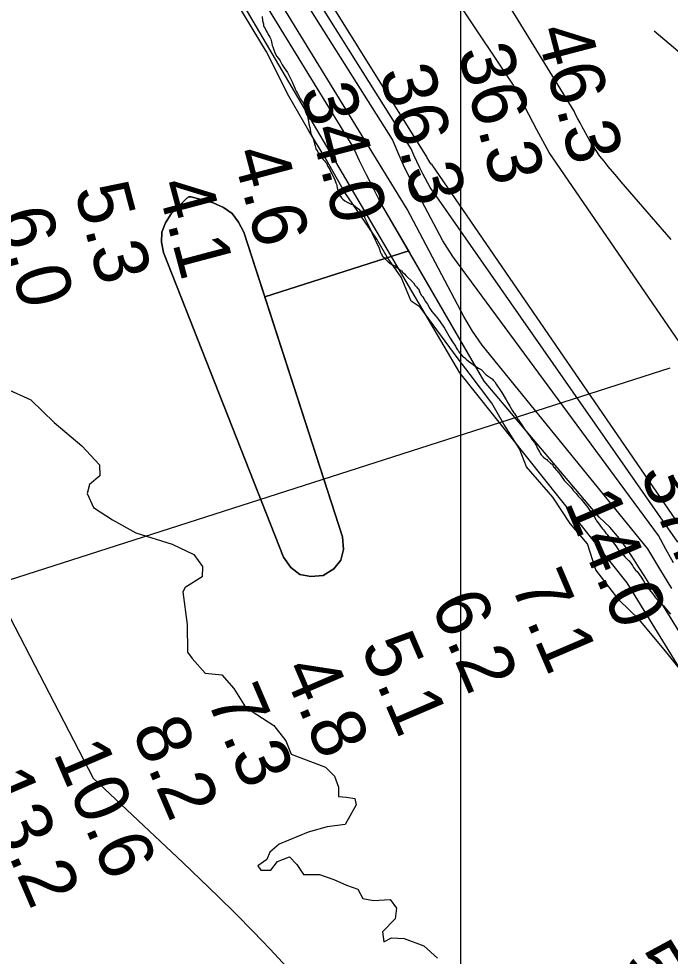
# Model space of a CAD drawing. Extents: x 3263578 to 3301413, y 764927 to 798602.
# Drawn here: x 3280288 to 3281091, y 790507 to 791661 of the extents above; entities that cross this region are included whole.
import ezdxf

# ---------------------------------------------------------------- set-up
doc = ezdxf.new("R2010")
doc.units = 0
for name, color, linetype in [('V-GRID-MAJR', 7, 'Continuous'), ('V-RIVR-EDGE', 7, 'Continuous'), ('V-RIVR-RANG', 7, 'Continuous'), ('V-ROAD-CNTR', 7, 'Continuous'), ('V-SITE-VEGE', 7, 'Continuous'), ('V-TOPO-DPTH', 7, 'Continuous'), ('V-TOPO-MAJR', 7, 'Continuous'), ('V-TOPO-MINR', 7, 'Continuous'), ('V-TOPO-WATR', 7, 'Continuous'), ('V-UTIL-LINE', 7, 'Continuous')]:
    doc.layers.add(name, color=color, linetype=linetype)

msp = doc.modelspace()

# ---------------------------------------------------------------- linework, layer by layer
at = {"layer": 'V-GRID-MAJR'}
msp.add_spline([(3280833.3, 775830.4), (3280833.3, 781889.1), (3280833.3, 787951.1), (3280833.3, 794013.2), (3280833.3, 794016.5)], degree=3, dxfattribs=at)
at = {"layer": 'V-RIVR-EDGE'}
for points in [[(3281115.7, 790844.7), (3281087.5, 790880), (3281052.8, 790921.4), (3281028.1, 790945.3), (3280999.5, 790982.4), (3280989.1, 791014.5), (3280967.9, 791039.8), (3280946.3, 791072), (3280914.2, 791109.5), (3280905.5, 791131.7), (3280886.1, 791162.2), (3280871.3, 791187.8), (3280844.5, 791223.1), (3280829.8, 791242.7), (3280783, 791306.3), (3280771.7, 791313.7), (3280759.6, 791343.3), (3280742.3, 791367.7), (3280729.7, 791389.9), (3280690.3, 791447.4), (3280666.9, 791489.1), (3280645.7, 791523.5), (3280621, 791566.2), (3280593.8, 791620.6), (3280557, 791681.1)], [(3280272.4, 791205.8), (3280303.2, 791191.8), (3280331.8, 791164), (3280366.1, 791135.2), (3280387.8, 791112.1), (3280388.2, 791098.2), (3280375.6, 791087.8), (3280372.5, 791076.5), (3280380.3, 791059.5), (3280403.7, 791044.2), (3280432.4, 791028.1), (3280477.5, 791014.1), (3280504, 791001.4), (3280514.8, 790986.6), (3280514.4, 790974), (3280493.5, 790961), (3280490.4, 790955.4), (3280496, 790915.4), (3280496.3, 790881), (3280502, 790873.2), (3280518, 790855.3), (3280538.4, 790853.1), (3280553.2, 790836.5), (3280567.9, 790813.5), (3280602.6, 790790.8), (3280617.3, 790772), (3280623.8, 790755.5), (3280666.4, 790739.3), (3280677.6, 790728.4), (3280682.4, 790714.9), (3280682.4, 790703.2), (3280692.4, 790702.7), (3280702.4, 790701), (3280704.1, 790693.2), (3280690.5, 790668.8), (3280668.4, 790665.9), (3280644.9, 790659.4), (3280609.2, 790644.7), (3280597.9, 790634.7), (3280593.9, 790625.6), (3280583, 790617.8), (3280586.5, 790612.6), (3280599.1, 790612.6), (3280607, 790623.4), (3280621.8, 790629), (3280630.9, 790619.4), (3280639.1, 790607.2), (3280659.1, 790607.2), (3280676.5, 790601.1), (3280692.1, 790594.1), (3280706, 790589.3), (3280712.5, 790577.5), (3280725.5, 790575.3), (3280745.9, 790576.6), (3280753.7, 790565.7), (3280752, 790552.6), (3280736.7, 790536.6), (3280738.4, 790524.4), (3280747.6, 790529.2), (3280763.2, 790528.3), (3280787.5, 790519.5), (3280804.5, 790504.3)]]:
    msp.add_lwpolyline(points, dxfattribs=at)
at = {"layer": 'V-ROAD-CNTR'}
msp.add_lwpolyline([(3281071.3, 791646.5), (3281137.7, 791590.7), (3281148.9, 791583.7)], dxfattribs=at)
at = {"layer": 'V-SITE-VEGE'}
for p, q in [((3280588.2, 791664.2), (3280588.8, 791658.8)), ((3280588.8, 791658.8), (3280589.7, 791655.3)), ((3280589.7, 791655.3), (3280590, 791653)), ((3280590, 791653), (3280590.9, 791651.1)), ((3280590.9, 791651.1), (3280591.9, 791649.5)), ((3280591.9, 791649.5), (3280593.1, 791646.6)), ((3280593.1, 791646.6), (3280594.4, 791644.7)), ((3280594.4, 791644.7), (3280596.6, 791640.9)), ((3280596.6, 791640.9), (3280597.5, 791638.9)), ((3280597.5, 791638.9), (3280598.2, 791638)), ((3280598.2, 791638), (3280598.8, 791636.4)), ((3280598.8, 791636.4), (3280599.7, 791633.2)), ((3280599.7, 791633.2), (3280600, 791631)), ((3280600, 791631), (3280600.6, 791628.7)), ((3280600.6, 791628.7), (3280601.6, 791626.8)), ((3280601.6, 791626.8), (3280602.5, 791623.3)), ((3280602.5, 791623.3), (3280604, 791619.8)), ((3280604, 791619.8), (3280604.3, 791618.5)), ((3280604.3, 791618.5), (3280606.5, 791615)), ((3280606.5, 791615), (3280608.7, 791612.1)), ((3280608.7, 791612.1), (3280610.3, 791609.5)), ((3280610.3, 791609.5), (3280612.8, 791604.7)), ((3280612.8, 791604.7), (3280615.3, 791600.9)), ((3280615.3, 791600.9), (3280619.4, 791595.1)), ((3280619.4, 791595.1), (3280625.4, 791583.6)), ((3280625.4, 791583.6), (3280627.2, 791578.8)), ((3280627.2, 791578.8), (3280628.5, 791575.9)), ((3280628.5, 791575.9), (3280629.1, 791574.9)), ((3280629.1, 791574.9), (3280630, 791572.4)), ((3280630, 791572.4), (3280631.3, 791570.1)), ((3280631.3, 791570.1), (3280633.2, 791567.3)), ((3280633.2, 791567.3), (3280635.7, 791562.4)), ((3280635.7, 791562.4), (3280636.6, 791560.8)), ((3280636.6, 791560.8), (3280637.9, 791559.2)), ((3280637.9, 791559.2), (3280638.2, 791558.3)), ((3280638.2, 791558.3), (3280639.4, 791556.7)), ((3280639.4, 791556.7), (3280640.4, 791554.8)), ((3280640.4, 791554.8), (3280642.2, 791549.6)), ((3280642.2, 791549.6), (3280643.5, 791545.2)), ((3280643.5, 791545.2), (3280645, 791537.5)), ((3280645, 791537.5), (3280645.6, 791532.1)), ((3280645.6, 791532.1), (3280646.8, 791527.3)), ((3280646.8, 791527.3), (3280648.3, 791520.3)), ((3280648.3, 791520.3), (3280649.9, 791516.4)), ((3280649.9, 791516.4), (3280651.2, 791513.9)), ((3280651.2, 791513.9), (3280651.8, 791511)), ((3280651.8, 791511), (3280652.7, 791507.5)), ((3280652.7, 791507.5), (3280653.6, 791504.9)), ((3280653.6, 791504.9), (3280654.2, 791501.8)), ((3280654.2, 791501.8), (3280654.9, 791500.5)), ((3280654.9, 791500.5), (3280656.4, 791498.5)), ((3280656.4, 791498.5), (3280656.7, 791497.3)), ((3280656.7, 791497.3), (3280657.7, 791496.3)), ((3280657.7, 791496.3), (3280659.3, 791494.1)), ((3280659.3, 791494.1), (3280660.5, 791492.5)), ((3280660.5, 791492.5), (3280661.1, 791491.2)), ((3280661.1, 791491.2), (3280663.3, 791488)), ((3280663.3, 791488), (3280664.9, 791486.4)), ((3280664.9, 791486.4), (3280666.2, 791484.8)), ((3280666.2, 791484.8), (3280667.4, 791483.5)), ((3280667.4, 791483.5), (3280669.3, 791479.6)), ((3280669.3, 791479.6), (3280671.5, 791475.8)), ((3280671.5, 791475.8), (3280672.4, 791473.2)), ((3280672.4, 791473.2), (3280674, 791470.7)), ((3280674, 791470.7), (3280677.8, 791463)), ((3280677.8, 791463), (3280679, 791459.2)), ((3280679, 791459.2), (3280679.9, 791457.6)), ((3280679.9, 791457.6), (3280680.2, 791456)), ((3280680.2, 791456), (3280680.5, 791453.1)), ((3280680.5, 791453.1), (3280681.2, 791451.8)), ((3280681.2, 791451.8), (3280681.5, 791449.9)), ((3280681.5, 791449.9), (3280682.1, 791448.3)), ((3280682.1, 791448.3), (3280682.4, 791446.1)), ((3280682.4, 791446.1), (3280683.3, 791444.1)), ((3280683.3, 791444.1), (3280684.6, 791442.9)), ((3280684.6, 791442.9), (3280686.2, 791440.9)), ((3280686.2, 791440.9), (3280687.7, 791439.3)), ((3280687.7, 791439.3), (3280690.3, 791437.1)), ((3280690.3, 791437.1), (3280693.7, 791435.1)), ((3280693.7, 791435.1), (3280694.7, 791434.5)), ((3280694.7, 791434.5), (3280696.3, 791433.8)), ((3280696.3, 791433.8), (3280697.9, 791432.9)), ((3280697.9, 791432.9), (3280699.8, 791432.5)), ((3280699.8, 791432.5), (3280702.6, 791430.9)), ((3280702.6, 791430.9), (3280703.9, 791429.6)), ((3280703.9, 791429.6), (3280705.8, 791428.3)), ((3280705.8, 791428.3), (3280707.4, 791426.7)), ((3280707.4, 791426.7), (3280708.9, 791424.8)), ((3280708.9, 791424.8), (3280712.1, 791421.6)), ((3280712.1, 791421.6), (3280712.4, 791420.6)), ((3280712.4, 791420.6), (3280714, 791418.1)), ((3280714, 791418.1), (3280714.6, 791415.8)), ((3280714.6, 791415.8), (3280718.7, 791407.5)), ((3280718.7, 791407.5), (3280723, 791398.9)), ((3280723, 791398.9), (3280724.6, 791394.7)), ((3280724.6, 791394.7), (3280725.5, 791393.4)), ((3280725.5, 791393.4), (3280726.5, 791391.5)), ((3280726.5, 791391.5), (3280727.1, 791390.5)), ((3280727.1, 791390.5), (3280727.7, 791389.3)), ((3280727.7, 791389.3), (3280728.7, 791386.7)), ((3280728.7, 791386.7), (3280732.4, 791378.7)), ((3280732.4, 791378.7), (3280733.6, 791374.9)), ((3280733.6, 791374.9), (3280734.3, 791373.3)), ((3280734.3, 791373.3), (3280735.2, 791372)), ((3280735.2, 791372), (3280736.1, 791369.4)), ((3280736.1, 791369.4), (3280737.4, 791368.1)), ((3280737.4, 791368.1), (3280739, 791366.9)), ((3280739, 791366.9), (3280740.2, 791365.2)), ((3280740.2, 791365.2), (3280743.4, 791362)), ((3280743.4, 791362), (3280745.6, 791360.4)), ((3280745.6, 791360.4), (3280748.1, 791358.8)), ((3280748.1, 791358.8), (3280752, 791356.9)), ((3280752, 791356.9), (3280752.6, 791355.9)), ((3280752.6, 791355.9), (3280754.8, 791354.6)), ((3280754.8, 791354.6), (3280756.4, 791353.9)), ((3280756.4, 791353.9), (3280757.6, 791352.7)), ((3280757.6, 791352.7), (3280759.2, 791351.4)), ((3280759.2, 791351.4), (3280760.2, 791351)), ((3280760.2, 791351), (3280761.4, 791349.1)), ((3280761.4, 791349.1), (3280763.6, 791347.2)), ((3280763.6, 791347.2), (3280765.2, 791345.3)), ((3280765.2, 791345.3), (3280767.7, 791342.7)), ((3280767.7, 791342.7), (3280771.5, 791339.5)), ((3280771.5, 791339.5), (3280774.7, 791336.3)), ((3280774.7, 791336.3), (3280776.6, 791333.4)), ((3280776.6, 791333.4), (3280778.8, 791330.8)), ((3280778.8, 791330.8), (3280779.7, 791329.5)), ((3280779.7, 791329.5), (3280780.7, 791328.9)), ((3280780.7, 791328.9), (3280781.6, 791327.3)), ((3280781.6, 791327.3), (3280781.9, 791326)), ((3280781.9, 791326), (3280782.9, 791323.8)), ((3280782.9, 791323.8), (3280784.4, 791320.9)), ((3280784.4, 791320.9), (3280785.7, 791319.3)), ((3280785.7, 791319.3), (3280787.9, 791316.1)), ((3280787.9, 791316.1), (3280789.5, 791313.2)), ((3280789.5, 791313.2), (3280792, 791309.7)), ((3280792, 791309.7), (3280794.8, 791304.5)), ((3280794.8, 791304.5), (3280797.3, 791301)), ((3280797.3, 791301), (3280802.3, 791295.2)), ((3280802.3, 791295.2), (3280803.3, 791294.3)), ((3280803.3, 791294.3), (3280807.7, 791288.2)), ((3280807.7, 791288.2), (3280813, 791280.2)), ((3280813, 791280.2), (3280819.9, 791268)), ((3280819.9, 791268), (3280822.8, 791263.5)), ((3280822.8, 791263.5), (3280826.5, 791258.1)), ((3280826.5, 791258.1), (3280827.5, 791256.1)), ((3280827.5, 791256.1), (3280829, 791253.6)), ((3280829, 791253.6), (3280830, 791252.6)), ((3280830, 791252.6), (3280830.6, 791251)), ((3280830.6, 791251), (3280831.6, 791250)), ((3280831.6, 791250), (3280833.1, 791248.1)), ((3280833.1, 791248.1), (3280835.3, 791245.9)), ((3280835.3, 791245.9), (3280838.2, 791243.6)), ((3280838.2, 791243.6), (3280839.8, 791242)), ((3280839.8, 791242), (3280842.6, 791239.7)), ((3280842.6, 791239.7), (3280852.7, 791232.3)), ((3280852.7, 791232.3), (3280854.9, 791231)), ((3280854.9, 791231), (3280858.1, 791229.4)), ((3280858.1, 791229.4), (3280864.4, 791223)), ((3280864.4, 791223), (3280871.7, 791217.8)), ((3280871.7, 791217.8), (3280873.3, 791215.9)), ((3280873.3, 791215.9), (3280874.9, 791214.3)), ((3280874.9, 791214.3), (3280876.7, 791211.1)), ((3280876.7, 791211.1), (3280882.7, 791202.1)), ((3280882.7, 791202.1), (3280889, 791191.8)), ((3280889, 791191.8), (3280890.9, 791188.3)), ((3280890.9, 791188.3), (3280893.7, 791184.2)), ((3280893.7, 791184.2), (3280896.8, 791178.4)), ((3280896.8, 791178.4), (3280898.4, 791175.8)), ((3280898.4, 791175.8), (3280899.3, 791175.2)), ((3280899.3, 791175.2), (3280900.3, 791173.3)), ((3280900.3, 791173.3), (3280901.2, 791172)), ((3280901.2, 791172), (3280903.4, 791168.1)), ((3280903.4, 791168.1), (3280904.4, 791167.2)), ((3280904.4, 791167.2), (3280905.3, 791165.3)), ((3280905.3, 791165.3), (3280908.1, 791161.4)), ((3280908.1, 791161.4), (3280911.6, 791156)), ((3280911.6, 791156), (3280913.2, 791153.7)), ((3280913.2, 791153.7), (3280918.8, 791146)), ((3280918.8, 791146), (3280921, 791142.8)), ((3280921, 791142.8), (3280923.9, 791139.3)), ((3280923.9, 791139.3), (3280924.8, 791137.7)), ((3280924.8, 791137.7), (3280926.4, 791135.4)), ((3280926.4, 791135.4), (3280927.3, 791132.9)), ((3280927.3, 791132.9), (3280930.1, 791128.1)), ((3280930.1, 791128.1), (3280930.7, 791126.5)), ((3280930.7, 791126.5), (3280932.3, 791124.2)), ((3280932.3, 791124.2), (3280933.9, 791122.6)), ((3280933.9, 791122.6), (3280934.5, 791121.7)), ((3280934.5, 791121.7), (3280937.4, 791119.4)), ((3280937.4, 791119.4), (3280939, 791118.4)), ((3280939, 791118.4), (3280939.9, 791117.2)), ((3280939.9, 791117.2), (3280943.7, 791113.9)), ((3280943.7, 791113.9), (3280945, 791113.3)), ((3280945, 791113.3), (3280945.9, 791112.6)), ((3280945.9, 791112.6), (3280946.5, 791111.7)), ((3280946.5, 791111.7), (3280947.5, 791109.4)), ((3280947.5, 791109.4), (3280948.7, 791108.5)), ((3280948.7, 791108.5), (3280950.3, 791106.2)), ((3280950.3, 791106.2), (3280951.9, 791104.6)), ((3280951.9, 791104.6), (3280955.7, 791100.1)), ((3280955.7, 791100.1), (3280959.8, 791094)), ((3280959.8, 791094), (3280960.7, 791092.4)), ((3280960.7, 791092.4), (3280968.6, 791084.4)), ((3280968.6, 791084.4), (3280970.2, 791082.5)), ((3280970.2, 791082.5), (3280971.4, 791080.5)), ((3280971.4, 791080.5), (3280975.2, 791076.7)), ((3280975.2, 791076.7), (3280977.7, 791073.5)), ((3280977.7, 791073.5), (3280981.5, 791069.6)), ((3280981.5, 791069.6), (3280985.9, 791063.8)), ((3280985.9, 791063.8), (3280988.4, 791061)), ((3280988.4, 791061), (3280991.3, 791057.1)), ((3280991.3, 791057.1), (3280994.4, 791053.9)), ((3280994.4, 791053.9), (3280996.3, 791051)), ((3280996.3, 791051), (3280997.2, 791049.1)), ((3280997.2, 791049.1), (3280999.7, 791044.6)), ((3280999.7, 791044.6), (3281000.4, 791043)), ((3281000.4, 791043), (3281003.8, 791038.8)), ((3281003.8, 791038.8), (3281005.4, 791036.3)), ((3281005.4, 791036.3), (3281007.6, 791033.1)), ((3281007.6, 791033.1), (3281008.9, 791031.8)), ((3281008.9, 791031.8), (3281010.1, 791030.2)), ((3281010.1, 791030.2), (3281011.7, 791027.9)), ((3281011.7, 791027.9), (3281013.6, 791026)), ((3281013.6, 791026), (3281019.3, 791018.3)), ((3281019.3, 791018.3), (3281024, 791012.2)), ((3281024, 791012.2), (3281027.1, 791007.7)), ((3281027.1, 791007.7), (3281031.5, 791002.9)), ((3281031.5, 791002.9), (3281033.7, 791000.6)), ((3281033.7, 791000.6), (3281035.3, 790998.7)), ((3281035.3, 790998.7), (3281039.7, 790994.2)), ((3281039.7, 790994.2), (3281040.7, 790993.6)), ((3281040.7, 790993.6), (3281044.5, 790988.1)), ((3281044.5, 790988.1), (3281046, 790985.6)), ((3281046, 790985.6), (3281048.5, 790982)), ((3281048.5, 790982), (3281050.4, 790980.4)), ((3281050.4, 790980.4), (3281053.3, 790976.6)), ((3281053.3, 790976.6), (3281055.2, 790973.4)), ((3281055.2, 790973.4), (3281058.3, 790968.9)), ((3281058.3, 790968.9), (3281059.9, 790966)), ((3281059.9, 790966), (3281061.7, 790963.4)), ((3281061.7, 790963.4), (3281062.7, 790961.5)), ((3281062.7, 790961.5), (3281063.3, 790960.6)), ((3281063.3, 790960.6), (3281065.8, 790958)), ((3281065.8, 790958), (3281069.3, 790953.5)), ((3281069.3, 790953.5), (3281072.1, 790949.3)), ((3281072.1, 790949.3), (3281074.3, 790946.8)), ((3281074.3, 790946.8), (3281079.1, 790941.9)), ((3281079.1, 790941.9), (3281082.9, 790938.4)), ((3281082.9, 790938.4), (3281089.2, 790931)), ((3281089.2, 790931), (3281091.4, 790927.8))]:
    msp.add_line(p, q, dxfattribs=at)
at = {"layer": 'V-TOPO-DPTH'}
for points in [[(3280591.4, 791318.8), (3280768.9, 791375.5), (3280734.2, 791435.3), (3280725.4, 791452.3), (3280716.8, 791469.3), (3280708.4, 791486.4), (3280700.3, 791503.7), (3280171.6, 792364.7), (3280162.8, 792393.9), (3280154.1, 792423.1), (3280145.5, 792452.4), (3280137, 792481.7), (3280025.3, 792767.6), (3279818.2, 793320.9)], [(3280685.3, 790994.4), (3280688.3, 791007.8), (3280687.4, 791023.2), (3280565.5, 791398.7), (3280559.2, 791411), (3280551.2, 791421.4), (3280540.4, 791428.9), (3280527.8, 791434.5), (3280500.6, 791441.9), (3280499.9, 791442), (3280499.2, 791442.1), (3280498.6, 791442), (3280497.9, 791441.9), (3280497.2, 791441.7), (3280496.6, 791441.4), (3280496.1, 791441), (3280495.6, 791440.6), (3280476.3, 791421), (3280469, 791410.1), (3280464.5, 791398.7), (3280464.2, 791386.4), (3280466.7, 791373.5), (3280614.5, 790998.1), (3280623.6, 790985.5), (3280634.5, 790976.9), (3280648.1, 790974.2), (3280663.6, 790975.4), (3280676.4, 790983.9), (3280685.3, 790994.4)], [(3280685.3, 790994.4), (3280676.4, 790983.9), (3280663.6, 790975.4), (3280648.1, 790974.2), (3280634.5, 790976.9), (3280623.6, 790985.5), (3280614.5, 790998.1), (3280466.7, 791373.5), (3280464.2, 791386.4), (3280464.5, 791398.7), (3280469, 791410.1), (3280476.3, 791421), (3280495.6, 791440.6), (3280496.1, 791441), (3280496.6, 791441.4), (3280497.2, 791441.7), (3280497.9, 791441.9), (3280498.6, 791442), (3280499.2, 791442.1), (3280499.9, 791442), (3280500.6, 791441.9), (3280527.8, 791434.5), (3280540.4, 791428.9), (3280551.2, 791421.4), (3280559.2, 791411), (3280565.5, 791398.7), (3280591.4, 791318.8)], [(3281163.6, 790808), (3281071.2, 790956.3), (3281065.2, 790965.9), (3281059.1, 790975.5), (3281053, 790985.1), (3281046.8, 790994.7), (3281039.3, 791006.4), (3281028.5, 791021.2), (3281016.9, 791035), (3281003.7, 791047.4), (3280861.8, 791215), (3280771.8, 791370.4), (3280768.9, 791375.5), (3280591.4, 791318.8), (3280592.2, 791316.4)], [(3280592.2, 791316.4), (3280687.4, 791023.2), (3280688.3, 791007.8), (3280685.3, 790994.4)]]:
    msp.add_lwpolyline(points, dxfattribs=at)
at = {"layer": 'V-TOPO-MAJR'}
msp.add_lwpolyline([(3281100.7, 791016.8), (3280805.5, 791439.3), (3280795.5, 791453.5), (3280786.3, 791470.3), (3280782.4, 791477.9), (3280778.7, 791485.6), (3280775.3, 791493.4), (3280772, 791501.3), (3280198.9, 792411.9), (3280196, 792421.9), (3280193.1, 792432), (3280190.3, 792442), (3280187.4, 792452.1), (3279814.3, 793496.9), (3279813.6, 793499), (3279812.9, 793501), (3279812.3, 793503.1), (3279811.6, 793505.2), (3279811, 793507.3), (3279810.4, 793509.3), (3279809.7, 793511.4), (3279662.8, 794000), (3279657.9, 794016.4)], dxfattribs=at)
at = {"layer": 'V-TOPO-MINR'}
for points in [[(3281215.2, 790678.8), (3281038.3, 790966.6), (3280831.7, 791225.1), (3280562.1, 791684.5), (3280479.8, 791827.6), (3280165.3, 792362.2), (3279725.7, 793499.5), (3279725.8, 793501.1), (3279725.8, 793502.8), (3279725.5, 793504.4), (3279725.1, 793506), (3279680.3, 793643), (3279666, 793686.9), (3279651.8, 793730.9), (3279637.7, 793774.9), (3279623.7, 793818.9), (3279609.4, 793862.8), (3279594.6, 793906.6), (3279579.1, 793950.1), (3279563.1, 793993.4), (3279555.5, 794015.4)], [(3281122.2, 791009), (3280797.9, 791481.6), (3280796.2, 791482.9), (3280794.7, 791484.6), (3280793.5, 791486.8), (3280792.8, 791487.9), (3280792.3, 791489.1), (3280791.7, 791490.3), (3280791.2, 791491.5), (3280207.2, 792426), (3280206, 792430.3), (3280204.7, 792434.6), (3280203.5, 792438.9), (3280202.3, 792443.2), (3279832.7, 793499.5), (3279832.3, 793501), (3279831.8, 793502.4), (3279831.3, 793503.9), (3279830.9, 793505.3), (3279830.4, 793506.8), (3279830, 793508.3), (3279829.6, 793509.7), (3279829.1, 793511.2), (3279679, 794016.4)], [(3281149.9, 791194.1), (3280941.8, 791496.6), (3280926.8, 791524.6), (3280911.9, 791552.8), (3280897.2, 791581), (3280311, 792458.6), (3279886.9, 793392.8), (3279850.6, 793504.2), (3279850.3, 793505), (3279850, 793505.9), (3279849.8, 793506.7), (3279849.5, 793507.6), (3279849.2, 793508.4), (3279849, 793509.3), (3279848.7, 793510.1), (3279848.5, 793511), (3279699.6, 794016.4)], [(3281093, 790959.5), (3281078.3, 790983.8), (3281063.7, 791008.3), (3280859.3, 791259.2), (3280847.5, 791276.6), (3280836.7, 791294.8), (3280767.1, 791426.9), (3280181.1, 792381.2), (3280174.4, 792403.7), (3280167.8, 792426.2), (3280161.2, 792448.8), (3280154.7, 792471.3), (3279785.5, 793487.2)], [(3281095.3, 790991.1), (3281085.9, 791007.9), (3281076.7, 791024.8), (3280823.1, 791368.5), (3280810.8, 791388), (3280777.6, 791450.7), (3280769.8, 791465.9), (3280762.4, 791481.3), (3280755.4, 791497), (3280748.7, 791512.8), (3280190.2, 792396.9), (3280185.5, 792413), (3280180.8, 792429.2), (3280176.1, 792445.3), (3280171.5, 792461.4), (3279797.1, 793490.2)], [(3281163.6, 790808), (3281071.2, 790956.3), (3281065.2, 790965.9), (3281059.1, 790975.5), (3281053, 790985.1), (3281046.8, 790994.7), (3281039.3, 791006.4), (3281028.5, 791021.2), (3281016.9, 791035), (3281003.7, 791047.4), (3280861.8, 791215), (3280734.2, 791435.3), (3280725.4, 791452.3), (3280716.8, 791469.3), (3280708.4, 791486.4), (3280700.3, 791503.7), (3280171.6, 792364.7), (3280162.8, 792393.9), (3280154.1, 792423.1), (3280145.5, 792452.4), (3280137, 792481.7), (3280025.3, 792767.6), (3279818.2, 793320.9)], [(3281092.3, 791389.6), (3281068.1, 791417.3), (3281030.7, 791460.7), (3281025.4, 791467), (3281020.1, 791473.2), (3281014.8, 791479.5), (3281009.6, 791485.9), (3281004.6, 791492.3), (3280999.9, 791499), (3280995.5, 791505.8), (3280991.3, 791512.9), (3280982.8, 791528.3), (3280980.1, 791533.1), (3280977.5, 791538), (3280975, 791542.9), (3280972.6, 791547.8), (3280414.8, 792454.3)], [(3280210.5, 791052), (3280380, 790725.9), (3280490.4, 790622), (3280512.3, 790601.1), (3280534.1, 790580), (3280555.6, 790558.6), (3280577, 790537), (3280598, 790515.1), (3280618.6, 790492.9)]]:
    msp.add_lwpolyline(points, dxfattribs=at)
at = {"layer": 'V-TOPO-WATR'}
msp.add_lwpolyline([(3280685.3, 790994.4), (3280688.3, 791007.8), (3280687.4, 791023.2), (3280565.5, 791398.7), (3280559.2, 791411), (3280551.2, 791421.4), (3280540.4, 791428.9), (3280527.8, 791434.5), (3280500.6, 791441.9), (3280499.9, 791442), (3280499.2, 791442.1), (3280498.6, 791442), (3280497.9, 791441.9), (3280497.2, 791441.7), (3280496.6, 791441.4), (3280496.1, 791441), (3280495.6, 791440.6), (3280476.3, 791421), (3280469, 791410.1), (3280464.5, 791398.7), (3280464.2, 791386.4), (3280466.7, 791373.5), (3280614.5, 790998.1), (3280623.6, 790985.5), (3280634.5, 790976.9), (3280648.1, 790974.2), (3280663.6, 790975.4), (3280676.4, 790983.9), (3280685.3, 790994.4)], dxfattribs=at)
at = {"layer": 'V-UTIL-LINE'}
msp.add_lwpolyline([(3276105.2, 789632.5), (3281091.1, 791231.4)], dxfattribs=at)

# ---------------------------------------------------------------- texts
at = {"layer": 'V-RIVR-RANG'}
for s, rotation, p in [('46.3', 284.6383, (3280925.7, 791647.1)), ('36.3', 284.6383, (3280829, 791621.6)), ('36.3', 284.6383, (3280732.3, 791596.1)), ('34.0', 284.6383, (3280634.9, 791573.4)), ('4.6', 284.8715, (3280551.3, 791496.6)), ('5.3', 284.8715, (3280356.5, 791450.7)), ('4.1', 284.8715, (3280458.2, 791457.6)), ('6.0', 284.8715, (3280261, 791420.9)), ('37.2', 292.9883, (3281053, 791102.1)), ('14.0', 292.9883, (3280959.9, 791065.5)), ('7.1', 293.2004, (3280893.7, 790965.1)), ('6.2', 293.2004, (3280795.4, 790940.6)), ('5.1', 293.2004, (3280709.1, 790888)), ('4.8', 293.2004, (3280612.3, 790860.1)), ('7.3', 293.2004, (3280519.1, 790823.7)), ('8.2', 293.2004, (3280427.1, 790784.4)), ('10.6', 293.2004, (3280330.2, 790756.8)), ('13.2', 293.2004, (3280236.1, 790722.3)), ('5.9', 301.6504, (3281031.2, 790498.5))]:
    msp.add_text(s, height=67, rotation=rotation, dxfattribs=at).set_placement(p)

doc.saveas('drawing.dxf')
